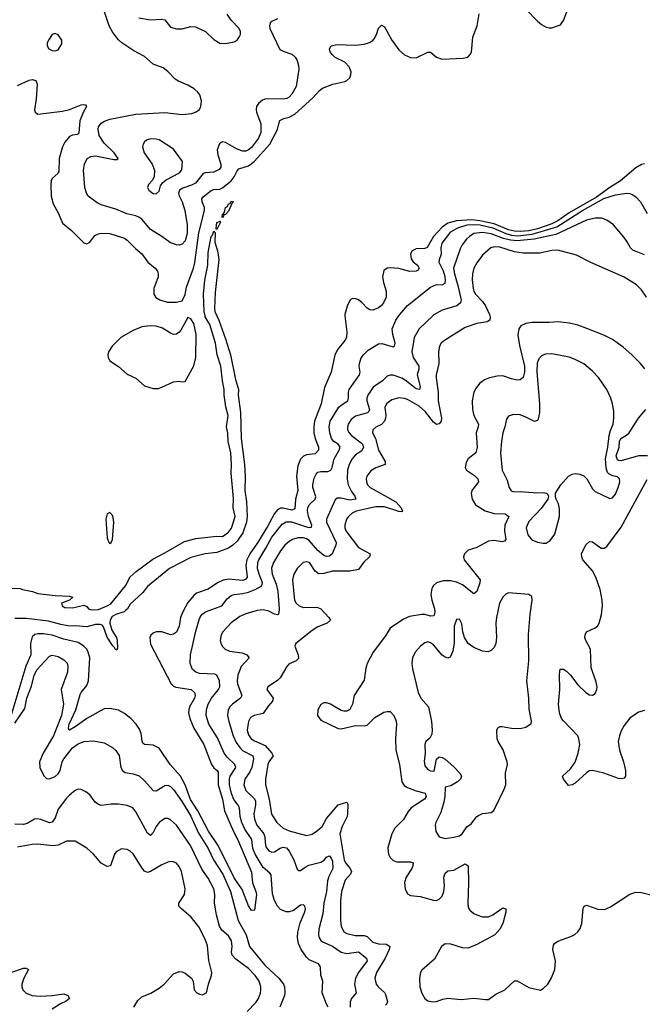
# Model space of a CAD drawing. Header units: inches. Extents: x 1550315 to 1685896, y 510706 to 640504.
# Tile 273 of 452: x 1631625 to 1635936, y 565229 to 572052. Entities that reach past the tile are written whole.
import ezdxf

# ---------------------------------------------------------------- set-up
doc = ezdxf.new("R2010")
doc.units = ezdxf.units.IN
doc.header["$MEASUREMENT"] = 0
doc.layers.add('B6536', color=7, linetype='Continuous')
doc.layers.add('B6537', color=7, linetype='Continuous')

msp = doc.modelspace()

# ---------------------------------------------------------------- linework, layer by layer
at = {"layer": 'B6536', "color": 5}
for points, elevation in [([(1633877, 570000), (1633890.2, 569890), (1633886.7, 569850), (1633875.8, 569830), (1633827.1, 569770), (1633806, 569730), (1633782.3, 569610), (1633735.9, 569504.1), (1633713.1, 569390), (1633667.2, 569270), (1633661.3, 569230), (1633661.7, 569190), (1633669.6, 569150), (1633694.5, 569090), (1633692.9, 569070), (1633670, 569044.3), (1633610, 569036.4), (1633590, 569028.3), (1633570, 569007.7), (1633550, 568960.5), (1633541.6, 568890), (1633551.8, 568790), (1633535.1, 568730), (1633530, 568662.6), (1633510, 568653.6), (1633450, 568668.1), (1633430, 568666.5), (1633410, 568655.7), (1633390.1, 568630), (1633339.9, 568540.1), (1633272.1, 568427.9), (1633218.5, 568350), (1633198, 568310), (1633191.1, 568270), (1633198.8, 568190), (1633188.1, 568171.9), (1633170, 568166.7), (1633070, 568174.4), (1633032.8, 568167.2), (1632994.7, 568150), (1632930, 568106.9), (1632850, 568078.3), (1632830, 568062.4), (1632790, 568013.6), (1632753.4, 567950), (1632739.1, 567910), (1632729.2, 567850), (1632710, 567808.9), (1632690, 567793.2), (1632670, 567790.5), (1632610, 567809.9), (1632570, 567810.4), (1632550, 567801.8), (1632532.8, 567787.2), (1632525.7, 567770), (1632530, 567724.9), (1632674.3, 567450), (1632690, 567434.3), (1632707, 567427), (1632811.5, 567411.5), (1632835.6, 567390), (1632839.8, 567370), (1632835.7, 567350), (1632800.9, 567290), (1632794.8, 567270), (1632794.1, 567250), (1632801.8, 567210), (1632830, 567143), (1632900.3, 567030), (1632953, 566890), (1632968.6, 566868.6), (1632992.5, 566850), (1632998.2, 566838.2), (1632999.9, 566750), (1633029, 566651), (1633043.1, 566570), (1633106.2, 566426.2), (1633136.3, 566370), (1633230, 566145.5), (1633236.9, 566070), (1633260.8, 566010), (1633263.6, 565990), (1633250, 565882), (1633230, 565879.3), (1633210, 565911.8), (1633165.7, 566025.7), (1633110, 566105.4), (1632998.8, 566330), (1632932.8, 566430), (1632859.3, 566570), (1632808.5, 566648.5), (1632769.9, 566750), (1632739.2, 566810), (1632666.3, 566890), (1632590, 567004), (1632550, 567024.1), (1632490, 567028.6), (1632478.5, 567038.5), (1632471.9, 567051.9), (1632465.3, 567105.3), (1632455, 567135), (1632430.8, 567170), (1632394.2, 567210), (1632350, 567245), (1632310, 567267), (1632250, 567278.9), (1632210, 567277), (1632090, 567208.9), (1632010, 567153), (1631970, 567129.1), (1631967, 567130), (1631961.7, 567141.7), (1631966.8, 567170), (1632012.9, 567270), (1632043.2, 567376.8), (1632049.5, 567390.5), (1632090, 567439.1), (1632102, 567470), (1632110.5, 567629.5), (1632099.9, 567670), (1632089.1, 567690), (1632070, 567712.1), (1632030, 567736.2), (1631930, 567760.6), (1631850, 567787.1), (1631790, 567796.2), (1631750, 567796.9), (1631728.5, 567791.5), (1631710, 567774.8), (1631699, 567730), (1631703, 567650), (1631668.1, 567571.9), (1631556.1, 567203.9)], 420), ([(1631567.3, 568112.7), (1631628.7, 568111.3), (1631643.6, 568103.6), (1631714, 568090), (1631750, 568076), (1631870, 568061), (1631970, 568058), (1631990.9, 568050.9), (1631990, 568048), (1631970.7, 568029.3), (1631914, 568010), (1631918, 567990), (1631938, 567978), (1631990, 567976.3), (1632070, 567994), (1632090, 567986.8), (1632102, 567970), (1632122.6, 567962.6), (1632170, 567964.7), (1632230, 567989.6), (1632254.7, 568005.3), (1632358.4, 568130), (1632390, 568192.2), (1632431.2, 568228.8), (1632545.5, 568314.5), (1632630, 568356.8), (1632764.9, 568435.1), (1632843.9, 568456.1), (1632990, 568472.6), (1633030, 568471.6), (1633070, 568501.5), (1633091.7, 568528.4), (1633116.2, 568610), (1633103.9, 568670), (1633105.9, 568734.1), (1633089.9, 568910), (1633091.2, 568970), (1633085.6, 569050), (1633067.5, 569130), (1633066.5, 569186.5), (1633057, 569230), (1633069.3, 569310), (1633052, 569370), (1633041.5, 569450), (1633041.5, 569490), (1633028.6, 569550), (1633016.5, 569650), (1632993.2, 569730), (1632981.2, 569810), (1632940.2, 569940.2), (1632910, 569992.9), (1632908.3, 570000)], 380), ([(1632989.9, 570000), (1633003.2, 569970), (1633050, 569840.4), (1633084.6, 569730), (1633118.8, 569558.8), (1633139.1, 569490), (1633138.3, 569450), (1633153.1, 569330), (1633158.7, 569150), (1633181.5, 568970), (1633185.9, 568890), (1633183, 568790), (1633195.3, 568710), (1633200.9, 568610), (1633196.1, 568570), (1633170, 568497.3), (1633130, 568437.9), (1633101.2, 568410), (1633070, 568389.4), (1632990, 568360.5), (1632910, 568351.8), (1632810, 568324.5), (1632661.1, 568250), (1632510, 568124.2), (1632478.2, 568081.8), (1632390, 568001.6), (1632372.2, 567970), (1632360.4, 567959.6), (1632347.8, 567950), (1632289.7, 567930.3), (1632264.3, 567915.7), (1632250.1, 567890), (1632249.4, 567869.4), (1632262.7, 567822.7), (1632294.3, 567770), (1632300.2, 567750), (1632302.5, 567697.5), (1632295.6, 567684.4), (1632290, 567682.9), (1632282, 567702), (1632270, 567713.3), (1632230, 567773.6), (1632205.9, 567845.9), (1632195.8, 567855.8), (1632180.9, 567860.9), (1632150, 567860.7), (1632090, 567845.6), (1632012.9, 567852.9), (1631970, 567850.3), (1631910, 567860.5), (1631824.1, 567884.1), (1631670, 567903), (1631590, 567902)], 380), ([(1633760.9, 565210), (1633749.1, 565230), (1633720.3, 565310), (1633723.8, 565390), (1633710.4, 565430.4), (1633708.2, 565490), (1633693, 565510), (1633630, 565538.2), (1633610, 565555.2), (1633573, 565610), (1633555.5, 565650), (1633548.4, 565690), (1633550.7, 565730), (1633566.7, 565793.3), (1633598.9, 565870), (1633603.2, 565890), (1633599.5, 565910), (1633590, 565919.5), (1633570, 565915.8), (1633520.4, 565879.6), (1633490, 565870.1), (1633470, 565869.6), (1633430, 565887.2), (1633410, 565910.2), (1633390, 565947.6), (1633375.1, 565995.2), (1633365.4, 566125.4), (1633357.5, 566137.5), (1633310, 566176.3), (1633255.2, 566270), (1633239.9, 566310), (1633231.8, 566371.8), (1633183.2, 566443.2), (1633163, 566490), (1633151, 566530), (1633146.8, 566590), (1633137.1, 566610), (1633107.9, 566647.9), (1633091, 566690), (1633077.5, 566750), (1633077.1, 566790), (1633082.5, 566810), (1633120.4, 566870), (1633114.6, 566890), (1633061.5, 566941.5), (1633041.2, 566970), (1632995, 567075), (1632934.4, 567170), (1632916.8, 567230), (1632918, 567270), (1632930.8, 567310), (1632952.5, 567350), (1633001.3, 567410), (1633010.2, 567430), (1633008.8, 567470), (1632990.3, 567510), (1632976.3, 567516.3), (1632870, 567522.7), (1632844.2, 567530), (1632821.3, 567550), (1632806.2, 567590), (1632808.2, 567650), (1632845, 567815), (1632870, 567903.7), (1632886.5, 567930), (1632911.5, 567948.5), (1633025.3, 567990), (1633060.4, 568039.6), (1633090, 568062.4), (1633110.1, 568069.9), (1633170, 568076.2), (1633210, 568085.8), (1633255.7, 568104.3), (1633300.7, 568130), (1633306.4, 568150), (1633282.3, 568210), (1633272.5, 568250), (1633273.9, 568290), (1633280.1, 568310), (1633329.6, 568390), (1633370, 568466.8), (1633443.2, 568556.8), (1633470, 568571.9), (1633506.9, 568573.1), (1633610, 568537.1), (1633630, 568532.2), (1633644.4, 568535.6), (1633647.1, 568550), (1633625, 568610), (1633618, 568650), (1633620.4, 568670), (1633629.4, 568690), (1633670.5, 568729.5), (1633674.2, 568745.8), (1633654.8, 568810), (1633653.8, 568830), (1633664.2, 568875.8), (1633676.8, 568903.2), (1633690, 568915.9), (1633710, 568921.3), (1633758, 568922), (1633778.3, 568930), (1633787.7, 568950), (1633801.7, 569010), (1633837.5, 569070), (1633842.7, 569090), (1633829.6, 569109.6), (1633798.9, 569130), (1633784.1, 569150), (1633771.9, 569190), (1633766.7, 569230), (1633774.8, 569270), (1633834, 569366), (1633850, 569381.4), (1633896.5, 569410), (1633902.2, 569430), (1633901.4, 569470), (1633906.5, 569490), (1633978.8, 569590), (1633982.6, 569610), (1633975.9, 569650), (1633977.2, 569670), (1633990.1, 569709.9), (1634004.4, 569730), (1634038.3, 569761.7), (1634110, 569804.8), (1634132.8, 569807.3), (1634210, 569785.6), (1634219.3, 569790), (1634223.8, 569810), (1634208.8, 569870), (1634204.8, 569910), (1634230, 569969.6), (1634249.6, 570000)], 440), ([(1634484.7, 570000), (1634391.3, 569910), (1634355.9, 569850), (1634340.8, 569750), (1634349.5, 569710), (1634389.3, 569650), (1634389.4, 569630), (1634377.8, 569590), (1634397.4, 569510), (1634393.1, 569490), (1634370, 569493.5), (1634294.6, 569554.6), (1634270, 569568.1), (1634210, 569588.7), (1634190, 569589.8), (1634170, 569582.6), (1634136.5, 569550), (1634073.3, 569506.7), (1634034.8, 569450), (1634027.7, 569430), (1634027.9, 569410), (1634046.9, 569350), (1634042.4, 569337.6), (1634032, 569328), (1633950, 569305.6), (1633919.5, 569280.5), (1633898.6, 569250), (1633893.6, 569226.4), (1633895.3, 569210), (1633905, 569190), (1633923.2, 569170), (1633990, 569119.5), (1633998.6, 569110), (1634004.8, 569090), (1633994.5, 569065.5), (1633950, 569036), (1633926.6, 569010), (1633906, 568970), (1633894.7, 568930), (1633892.1, 568870), (1633898.8, 568830), (1633921.6, 568781.6), (1633946.2, 568750), (1633953.1, 568730), (1633910, 568722.2), (1633850, 568737.2), (1633823.5, 568736.5), (1633810, 568724.2), (1633748.5, 568590), (1633748.7, 568570), (1633815, 568430), (1633814.7, 568410), (1633789.5, 568350.5), (1633770, 568334.6), (1633750, 568332.2), (1633730, 568338.8), (1633690, 568372.7), (1633630, 568442.2), (1633610, 568455.3), (1633590, 568461.6), (1633550, 568462.4), (1633514, 568450), (1633490, 568435.3), (1633461.6, 568410), (1633430, 568370.9), (1633381.2, 568290), (1633369.2, 568250.8), (1633373.7, 568210), (1633400.6, 568140.6), (1633411.4, 568090), (1633421.2, 567970), (1633419.6, 567940.4), (1633414.8, 567930), (1633410, 567927), (1633390, 567931.6), (1633350, 567953.7), (1633310, 567963.1), (1633270, 567957.6), (1633190, 567935.8), (1633150, 567915.8), (1633090, 567872), (1633031.7, 567810), (1633020.3, 567790), (1633013.4, 567750), (1633018, 567730), (1633030, 567708.2), (1633048.2, 567690), (1633077.1, 567677.1), (1633164.1, 567664.1), (1633198, 567650), (1633213.4, 567630), (1633159.3, 567570), (1633135.1, 567510), (1633130.7, 567470), (1633133.6, 567450), (1633162.1, 567370), (1633152.7, 567350), (1633098, 567310), (1633079.1, 567290), (1633069.2, 567270), (1633064.5, 567230), (1633072.4, 567190), (1633103.3, 567090), (1633123.6, 567043.6), (1633148.4, 567008.4), (1633168.6, 566988.6), (1633239.7, 566950), (1633243.7, 566930), (1633232.8, 566870), (1633219.4, 566840.6), (1633184.6, 566790), (1633177.2, 566750), (1633190.1, 566710), (1633250, 566653), (1633257.1, 566637.1), (1633258.3, 566610), (1633245.2, 566550), (1633250, 566512.7), (1633266.9, 566470), (1633314.6, 566410), (1633322.4, 566390), (1633323.4, 566350), (1633330, 566319.5), (1633350, 566292.1), (1633370, 566283.5), (1633390, 566285), (1633429.4, 566310.6), (1633450, 566318), (1633472.5, 566312.5), (1633490, 566290.3), (1633522.2, 566230), (1633545.5, 566165.5), (1633557.3, 566157.3), (1633570, 566156.3), (1633600.4, 566179.6), (1633627.4, 566192.6), (1633710, 566214.8), (1633732.5, 566227.5), (1633750, 566248.9), (1633763.5, 566256.5), (1633770, 566258.9), (1633781.2, 566241.2), (1633790, 566220.7), (1633793.9, 566170), (1633766, 566114), (1633756.2, 566083.8), (1633748.1, 566010), (1633729.6, 565930), (1633723.3, 565856.6), (1633695.4, 565750), (1633693.2, 565710), (1633699.1, 565690), (1633710.9, 565670.9), (1633722.3, 565662.3), (1633790, 565631.3), (1633850, 565590.6), (1633890, 565582.5), (1633970, 565593.5), (1634025.3, 565550), (1634030.2, 565530), (1633970.7, 565450), (1633950.7, 565410), (1633943.9, 565370), (1633954.9, 565310), (1633922.4, 565270), (1633912.4, 565247.6), (1633912.9, 565210)], 460), ([(1634879.5, 570000), (1634881.8, 569990), (1634880.3, 569970), (1634862.6, 569957.4), (1634790, 569946.2), (1634710, 569919.8), (1634566.4, 569830), (1634543.7, 569810), (1634531.7, 569790), (1634523.9, 569750), (1634527.5, 569670), (1634509.5, 569590), (1634508.9, 569570), (1634521.8, 569470), (1634523.4, 569410), (1634545.1, 569290), (1634544.2, 569270), (1634530, 569252.3), (1634510, 569247), (1634490, 569262.5), (1634435.5, 569335.5), (1634390, 569374.4), (1634310, 569420.5), (1634290, 569427.2), (1634250, 569430.6), (1634202, 569418), (1634166.6, 569393.4), (1634153.3, 569366.7), (1634159.1, 569310), (1634157.8, 569290), (1634149.7, 569270.3), (1634130, 569247.6), (1634091.4, 569228.6), (1634069.1, 569210), (1634067.3, 569190), (1634088.8, 569148.8), (1634108.7, 569070), (1634155.2, 568990), (1634154.3, 568970), (1634090, 568946), (1634055, 568925), (1634029.2, 568890), (1634023.8, 568870), (1634025.2, 568850), (1634033, 568830), (1634052.1, 568810), (1634229.2, 568710), (1634265.5, 568670), (1634274.6, 568645.4), (1634270, 568640.9), (1634250, 568644.4), (1634150, 568676.4), (1634090, 568676.7), (1633954.7, 568645.3), (1633927, 568633), (1633901.1, 568610), (1633887.8, 568590), (1633875.9, 568550), (1633875.9, 568530), (1633882.5, 568510), (1633970, 568395.5), (1634051.5, 568350), (1634046.4, 568330), (1634006.8, 568293.2), (1633970, 568243), (1633911.3, 568230), (1633790, 568229.9), (1633730, 568214.2), (1633693.3, 568213.3), (1633669.8, 568230), (1633631.8, 568290), (1633610, 568296.1), (1633588.4, 568290), (1633546.3, 568250), (1633524, 568210), (1633513.6, 568170), (1633524.6, 568050), (1633528.6, 568030), (1633539.2, 568010), (1633559.5, 567990), (1633590, 567979), (1633670, 567981.6), (1633690, 567979.1), (1633710, 567970.2), (1633765.7, 567910), (1633775.8, 567890), (1633753.4, 567870), (1633690, 567844.1), (1633650, 567819.8), (1633537, 567730), (1633528.9, 567710), (1633552, 567650), (1633554.3, 567625.7), (1633538, 567610), (1633491.7, 567588.3), (1633475.6, 567570), (1633429.4, 567490.6), (1633410, 567472.8), (1633342, 567430), (1633337.1, 567410), (1633379.5, 567350), (1633375.6, 567330), (1633345, 567295), (1633310, 567244.5), (1633248.6, 567231.4), (1633224, 567216), (1633208.3, 567190), (1633200.9, 567130), (1633210, 567095.8), (1633227.7, 567070), (1633250, 567054.6), (1633323.6, 567023.6), (1633371.5, 566970), (1633379.5, 566950), (1633350.8, 566909.2), (1633343.5, 566890), (1633327, 566790), (1633327, 566750), (1633351.6, 566650), (1633368, 566548), (1633405.2, 566490), (1633449.2, 566449.2), (1633490, 566431.2), (1633610, 566399.4), (1633650, 566407.6), (1633687.4, 566432.6), (1633718.5, 566461.5), (1633750, 566516.2), (1633830, 566612), (1633890.8, 566630), (1633895.8, 566615.8), (1633895.6, 566550), (1633891.5, 566530), (1633858.6, 566461.4), (1633842.2, 566410), (1633872.2, 566230), (1633880.1, 566210), (1633912.8, 566170), (1633922, 566150), (1633914.7, 566130), (1633878.4, 566090), (1633852.9, 566010), (1633847.2, 565947.2), (1633846.8, 565810), (1633851.8, 565771.8), (1633870, 565730.4), (1633890, 565720.2), (1633947.2, 565707.2), (1634010, 565706.1), (1634030, 565698.1), (1634070, 565659.2), (1634109.2, 565649.2), (1634165.5, 565645.5), (1634186.7, 565630), (1634182.9, 565610), (1634156.3, 565550), (1634094.6, 565450), (1634084.1, 565410), (1634093.8, 565370), (1634107.8, 565350), (1634150, 565311.7), (1634158.4, 565298.4), (1634171.4, 565248.6), (1634166.6, 565233.4), (1634156.7, 565223.3)], 480), ([(1635952.7, 569632.7), (1635924.2, 569670), (1635863.6, 569730), (1635802.4, 569782.4), (1635730, 569835.1), (1635670, 569864.8), (1635552.9, 569912.9), (1635490, 569934.8), (1635431.7, 569948.3), (1635350, 569958.2), (1635290, 569952.9), (1635170, 569953.3), (1635130, 569947.3), (1635094.4, 569930), (1635081.5, 569910), (1635074.6, 569865.4), (1635085.6, 569794.4), (1635119.1, 569650), (1635119.1, 569610), (1635110, 569573.3), (1635090, 569556.8), (1635070, 569555.1), (1635030, 569562.4), (1634970, 569583.1), (1634930, 569581.4), (1634877.3, 569570), (1634843.5, 569556.5), (1634809.4, 569530.6), (1634783.1, 569496.9), (1634769.1, 569470), (1634758.9, 569410), (1634760.9, 569350), (1634770.2, 569310), (1634801.4, 569250), (1634800.2, 569230), (1634786.3, 569190), (1634793.3, 569086.7), (1634784.2, 569050), (1634729, 569010), (1634715.8, 568984.2), (1634709.5, 568950), (1634717.8, 568930), (1634773.8, 568893.8), (1634790, 568878), (1634797.2, 568870), (1634802, 568850), (1634756.5, 568790), (1634751.6, 568768.4), (1634757.2, 568730), (1634781.4, 568690), (1634848.1, 568648.1), (1634910, 568630.9), (1634987.4, 568627.4), (1635011.3, 568610), (1634983.5, 568550), (1634980.8, 568510), (1634990.2, 568449.8), (1634981.7, 568438.3), (1634965.5, 568434.5), (1634910, 568442.3), (1634870, 568437.8), (1634790, 568393.7), (1634730, 568376.3), (1634704.9, 568350), (1634698.7, 568330), (1634702.3, 568310), (1634812.6, 568170), (1634811.2, 568150), (1634789.3, 568090.7), (1634770, 568074), (1634690, 568136.5), (1634650, 568153.6), (1634610, 568163.2), (1634555.9, 568164.1), (1634510, 568149.7), (1634489.5, 568130.5), (1634479.1, 568110), (1634471.9, 568070), (1634478.1, 568030), (1634497.6, 567970), (1634500.4, 567950), (1634494.6, 567925.4), (1634490, 567920.4), (1634470, 567919.4), (1634430, 567929.9), (1634409.5, 567930.5), (1634323.9, 567916.1), (1634282.4, 567897.6), (1634190, 567835.6), (1634157, 567783), (1634072.3, 567670), (1634030, 567591.5), (1634020.6, 567559.4), (1634010, 567476.2), (1633941.7, 567370), (1633928.9, 567310), (1633910, 567272), (1633890, 567261.3), (1633870, 567259.7), (1633850, 567266), (1633777, 567310), (1633750, 567318.7), (1633730, 567319.1), (1633710, 567307.3), (1633690, 567268.7), (1633687.9, 567230), (1633710, 567198), (1633830, 567141.1), (1633850, 567137), (1633950, 567161.5), (1634010, 567158.6), (1634030, 567164.7), (1634083.1, 567216.9), (1634147.3, 567252.7), (1634170, 567259.4), (1634190, 567257.3), (1634215.6, 567230), (1634230.9, 567190.9), (1634233.6, 567170), (1634226.3, 567070), (1634230.1, 566990.1), (1634254.5, 566890), (1634270.2, 566770), (1634286.1, 566746.1), (1634310.8, 566730.8), (1634370, 566708.8), (1634433.4, 566693.4), (1634439.7, 566670), (1634428.9, 566650), (1634336.5, 566590), (1634315.2, 566564.8), (1634282.8, 566510), (1634222.3, 566450), (1634201.2, 566410), (1634174.3, 566314.3), (1634178.4, 566270), (1634190, 566246.3), (1634210, 566226.7), (1634236.8, 566216.8), (1634330, 566217.5), (1634348.8, 566208.8), (1634348.1, 566190), (1634339.8, 566170), (1634301.5, 566110), (1634290, 566073.2), (1634294.4, 566030), (1634310, 565994.9), (1634330, 565982.3), (1634396.7, 565976.7), (1634490, 565950.3), (1634510, 565949), (1634530, 565957), (1634550, 565979.3), (1634562.4, 566010), (1634566.8, 566050), (1634562, 566110), (1634570, 566138), (1634590, 566153.4), (1634630, 566158.9), (1634710, 566203), (1634730.4, 566190), (1634731.8, 566071.8), (1634726.8, 565926.8), (1634730, 565902.8), (1634741.5, 565881.5), (1634770, 565858), (1634790, 565848.8), (1634830, 565835.8), (1634850, 565834.4), (1634870, 565836.4), (1634901.2, 565850), (1634970, 565898.8), (1634990, 565892), (1634990, 565868), (1634970.3, 565790), (1634950, 565749.6), (1634914, 565710), (1634790, 565643.5), (1634730, 565618.5), (1634690, 565621.1), (1634610, 565646.3), (1634570, 565647.8), (1634545.3, 565630), (1634497.7, 565542.3), (1634410, 565466), (1634399, 565450), (1634392.2, 565410), (1634395.5, 565350), (1634410, 565305.5), (1634430, 565270.4), (1634450, 565253.1), (1634485.5, 565245.5), (1634510, 565249.5), (1634554.2, 565265.8), (1634590, 565271.6), (1634682.2, 565262.2), (1634770, 565272.4), (1634850, 565261.6), (1634870, 565262.8), (1634921.2, 565298.8), (1634984, 565330), (1635050, 565391.7), (1635070, 565393.1), (1635150, 565346.4), (1635230, 565327.7), (1635250, 565338), (1635281.6, 565370), (1635307.2, 565412.8), (1635329.7, 565470.3), (1635335.1, 565530), (1635316.4, 565610), (1635321.4, 565638.6), (1635327.8, 565650), (1635350, 565667.4), (1635441.6, 565698.4), (1635467.9, 565712), (1635488.9, 565731.1), (1635504.8, 565755.2), (1635516.4, 565790), (1635527.4, 565892.6), (1635534, 565910), (1635550, 565916.4), (1635627.6, 565887.6), (1635673.5, 565886.5), (1635716.3, 565903.7), (1635850, 565993.4), (1635890, 566007.4), (1635930, 566003.6), (1636020.7, 565980.7)], 520), ([(1635970.9, 569030.9), (1635910, 569030.7), (1635790, 568994.8), (1635770, 568996.7), (1635763.2, 569003.2), (1635755.5, 569030), (1635776, 569090), (1635778.6, 569130), (1635786.6, 569150), (1635827.5, 569172.5), (1635843.9, 569190), (1635909.6, 569290.4), (1635959.8, 569350)], 520), ([(1635950, 567264.8), (1635910, 567253.5), (1635848.5, 567211.5), (1635810, 567161.3), (1635790, 567123.6), (1635777.1, 567090), (1635769.4, 567050), (1635777.8, 566990), (1635804.7, 566910), (1635819, 566850), (1635819.3, 566810), (1635810, 566796), (1635790, 566791.8), (1635770, 566794.7), (1635670, 566831.9), (1635590, 566849.8), (1635570, 566846.2), (1635550, 566833.3), (1635470, 566762), (1635449.4, 566749.4), (1635425.4, 566745.4), (1635389.2, 566790), (1635382.7, 566810), (1635439.7, 566860.3), (1635470, 566906.7), (1635492.8, 566970), (1635502.2, 567030), (1635497.2, 567070), (1635488.4, 567090), (1635390, 567193.5), (1635377.4, 567210), (1635362.9, 567250), (1635354.5, 567310), (1635365.7, 567410), (1635362.7, 567517.3), (1635367.3, 567552.7), (1635390, 567550.5), (1635410, 567537.1), (1635438.7, 567510), (1635490, 567443.7), (1635545.3, 567390), (1635570, 567374), (1635590, 567372.4), (1635610, 567383.8), (1635621.3, 567410), (1635622.4, 567430), (1635614.7, 567470), (1635581, 567561), (1635577.8, 567690), (1635544.2, 567750), (1635538.2, 567770), (1635539.8, 567790), (1635549.1, 567810.9), (1635610, 567837.4), (1635624.7, 567850), (1635636.8, 567870), (1635654, 567930), (1635659.4, 567990), (1635657.4, 568030), (1635643.6, 568103.6), (1635614, 568190), (1635590, 568232.6), (1635524.7, 568310), (1635516.3, 568330), (1635515.8, 568350), (1635545.9, 568414.1), (1635570, 568437), (1635590, 568434.6), (1635650, 568389.2), (1635670.7, 568389.3), (1635690, 568402.4), (1635790, 568536.5), (1635970, 568866)], 520), ([(1631590, 567177.2), (1631660.5, 567279.5), (1631673.1, 567350), (1631705.9, 567434.1), (1631725.5, 567510), (1631746.5, 567550), (1631770, 567577.3), (1631830, 567641.6), (1631850, 567649.6), (1631890, 567640.5), (1631930, 567615.8), (1631952.4, 567592.4), (1631958.2, 567570), (1631954.8, 567530), (1631911.9, 567410), (1631927.6, 567310), (1631914.8, 567230), (1631858.4, 567090), (1631788, 566970), (1631762.2, 566910), (1631763.1, 566870), (1631791.9, 566811.9), (1631810, 566793.6), (1631830, 566791.2), (1631870, 566807.9), (1631890, 566826.8), (1631903.9, 566850), (1631919.8, 566910), (1631929.5, 566930), (1631990, 567005.8), (1632030, 567033.8), (1632070, 567050.8), (1632135.3, 567055.3), (1632210, 567042), (1632268.5, 567008.5), (1632290, 566987), (1632312.7, 566952.7), (1632325.5, 566870), (1632336, 566850), (1632355.5, 566835.6), (1632410, 566827.4), (1632451.6, 566811.6), (1632490, 566778.7), (1632550, 566711.3), (1632570, 566708.6), (1632630, 566746.5), (1632650, 566748.1), (1632670, 566738.5), (1632690, 566716.8), (1632750, 566631.3), (1632810, 566532.6), (1632859.9, 566419.9), (1632929.9, 566310), (1632967.6, 566230), (1633031, 566130), (1633083.4, 566010), (1633136.6, 565810), (1633192.8, 565710), (1633216.6, 565630), (1633321.7, 565501.7), (1633418.2, 565410), (1633450.9, 565370), (1633458.8, 565350), (1633461.5, 565310), (1633457.5, 565290), (1633425.3, 565210)], 440), ([(1633200.7, 565179.3), (1633259.2, 565240.8), (1633278, 565270), (1633292.4, 565307.6), (1633295.3, 565330), (1633294.8, 565350), (1633282.2, 565390), (1633255.3, 565430), (1633210, 565477.8), (1633121.7, 565541.7), (1633096.2, 565570), (1633091.4, 565590), (1633095.9, 565630), (1633090.6, 565670), (1633070, 565703.8), (1633023.3, 565743.3), (1633007.9, 565770), (1632987.5, 565850), (1632973.6, 565930), (1632976.3, 565990), (1632969, 566030), (1632930, 566103.1), (1632885.7, 566165.7), (1632806.4, 566330), (1632710, 566471.1), (1632670, 566508), (1632650, 566516.3), (1632630, 566516.9), (1632590, 566489.7), (1632570, 566462.4), (1632550, 566419.5), (1632530, 566399.6), (1632510, 566414.7), (1632430, 566563.6), (1632407.8, 566590), (1632370, 566606.8), (1632310, 566616.1), (1632257, 566617), (1632190, 566608), (1632170, 566613.1), (1632146.9, 566630), (1632110, 566680.7), (1632082.3, 566702.3), (1632050, 566718.4), (1632030, 566719.6), (1632010, 566711.6), (1631970, 566679.6), (1631950, 566656.9), (1631890, 566582.4), (1631870, 566521.3), (1631850, 566490.8), (1631830, 566486.8), (1631770, 566509.8), (1631745.8, 566514.2), (1631727.8, 566512.2), (1631676.9, 566483.1), (1631650, 566474.5), (1631590, 566476.5)], 460), ([(1632414.3, 565210), (1632443.3, 565256.7), (1632470, 565280.3), (1632533.4, 565306.6), (1632590, 565340.9), (1632625.6, 565370), (1632690, 565441.6), (1632730, 565457.1), (1632750, 565455.5), (1632770, 565445.5), (1632813.4, 565410), (1632824.9, 565390), (1632834, 565330), (1632851, 565310), (1632870, 565299.1), (1632890, 565294.8), (1632919, 565310), (1632933, 565370), (1632954, 565430), (1632955.6, 565450), (1632933.5, 565533.5), (1632924.6, 565635.4), (1632910, 565680.5), (1632866.1, 565766.1), (1632812.5, 565832.5), (1632744, 565890), (1632727.1, 565910), (1632725.7, 565930), (1632765.3, 565990), (1632769.8, 566030), (1632745.7, 566150), (1632730, 566184.7), (1632710, 566207.1), (1632690, 566217.7), (1632670, 566219.8), (1632650, 566214.8), (1632610, 566196.8), (1632530, 566148.9), (1632510, 566143.5), (1632490, 566151.1), (1632471.8, 566171.8), (1632410, 566273), (1632390, 566291.5), (1632370, 566302.4), (1632330, 566305.6), (1632293.3, 566286.7), (1632282, 566270), (1632253, 566190), (1632230, 566183.6), (1632190, 566208), (1632135.4, 566270), (1632090, 566311.2), (1632010, 566360.5), (1631950, 566358.9), (1631890, 566332.9), (1631853.3, 566326.7), (1631750, 566339.3), (1631710, 566337.8), (1631610, 566319.1)], 480), ([(1631490, 565424.2), (1631650, 565479.2), (1631670, 565478.9), (1631685.7, 565470), (1631654.3, 565410), (1631640.6, 565370), (1631639.7, 565350), (1631646.3, 565330), (1631670, 565306.5), (1631711, 565291), (1631765.8, 565285.8), (1631850, 565290.2), (1631930, 565300.9), (1631959.1, 565290), (1631970.5, 565270), (1631945.5, 565250), (1631907.2, 565232.8), (1631850, 565196.5)], 480)]:
    msp.add_lwpolyline(points, dxfattribs=dict(at, elevation=elevation))
for points, elevation in [([(1632790, 569989.3), (1632739.7, 569900.3), (1632730, 569887.3), (1632710, 569873.3), (1632690, 569871.2), (1632670, 569878.9), (1632614, 569914), (1632570, 569928), (1632528.5, 569931.5), (1632470, 569924.4), (1632410, 569898.4), (1632326, 569850), (1632265.3, 569790), (1632239.6, 569750), (1632234.9, 569730), (1632236.5, 569710), (1632248.1, 569688.1), (1632310, 569649.3), (1632370, 569596.8), (1632430, 569567), (1632490, 569515.3), (1632550, 569496), (1632582.6, 569497.4), (1632610, 569506.2), (1632690, 569542.6), (1632727.9, 569547.9), (1632750, 569542.8), (1632770, 569544.7), (1632830, 569654), (1632844.3, 569710), (1632846.5, 569870), (1632830, 569946), (1632810, 569978.9)], 420), ([(1635310, 569737.6), (1635265.8, 569734.2), (1635237.2, 569722.8), (1635218.8, 569701.2), (1635207.4, 569672.6), (1635206.4, 569613.6), (1635224.6, 569390), (1635223, 569330), (1635215.1, 569284.9), (1635210, 569275.1), (1635190, 569266.6), (1635130, 569298.7), (1635090, 569313), (1635044.2, 569315.8), (1635010, 569303.7), (1634996.2, 569283.8), (1634984.9, 569230), (1634970, 569189), (1634959.8, 569130), (1634954.5, 569050), (1634966, 568930), (1635001.3, 568861.3), (1635014, 568810), (1635026.9, 568786.9), (1635050, 568780.2), (1635090, 568781.6), (1635210, 568772.9), (1635250, 568774.9), (1635272, 568770), (1635281, 568761), (1635286, 568750), (1635281, 568730), (1635235.3, 568664.7), (1635150, 568574.3), (1635131.7, 568530), (1635142.4, 568482.4), (1635170, 568448.2), (1635210, 568432.2), (1635250, 568423.8), (1635270, 568425.5), (1635297.5, 568442.5), (1635330, 568486.8), (1635363, 568610), (1635363.5, 568663.5), (1635356.6, 568696.6), (1635339, 568730), (1635334, 568750), (1635335.3, 568770), (1635372.7, 568830), (1635424.5, 568890), (1635450, 568903.6), (1635470, 568907.7), (1635503.4, 568903.4), (1635530, 568891.8), (1635552.2, 568870), (1635590, 568802), (1635610, 568781.6), (1635710, 568733), (1635730, 568738), (1635750, 568764.9), (1635769.7, 568810), (1635779.7, 568850), (1635777.6, 568870), (1635764.7, 568884.7), (1635730, 568890.8), (1635704, 568904), (1635695.1, 568915.1), (1635686.6, 568946.6), (1635681.9, 569010), (1635697.7, 569090), (1635705.5, 569170), (1635714.9, 569205.1), (1635735, 569250), (1635739.7, 569290), (1635738.2, 569338.2), (1635729.7, 569390), (1635717.4, 569430), (1635689.7, 569490), (1635631.8, 569571.8), (1635590, 569616.9), (1635530, 569666.6), (1635470, 569697.7), (1635430, 569712.4)], 540), ([(1632250, 568638), (1632230, 568629), (1632221.7, 568590), (1632230, 568462), (1632242, 568430), (1632250, 568423), (1632258, 568430), (1632266.6, 568450), (1632276.5, 568570), (1632270, 568614)], 420), ([(1635010, 568080.7), (1634990, 568071.8), (1634970, 568049.4), (1634947.9, 568010), (1634925.8, 567910), (1634921.5, 567870), (1634925.2, 567770), (1634922.2, 567730), (1634910, 567701.6), (1634890, 567680.5), (1634867.8, 567672.3), (1634830, 567676.4), (1634770, 567700.9), (1634731.2, 567730), (1634704.5, 567770), (1634693.6, 567810), (1634686.3, 567866.3), (1634670, 567899), (1634650, 567895.3), (1634633.4, 567850), (1634633.4, 567733.4), (1634624.1, 567675.9), (1634605.7, 567634.3), (1634590, 567628.2), (1634570, 567634.4), (1634549.5, 567649.5), (1634490, 567719.3), (1634470, 567735.1), (1634450, 567740.3), (1634430, 567734.5), (1634399.6, 567710), (1634364, 567670), (1634343.6, 567630), (1634340.3, 567590), (1634345.1, 567554.9), (1634384.2, 567390), (1634402.3, 567350), (1634455.7, 567290), (1634477, 567190), (1634481.6, 567130), (1634478.6, 567101.4), (1634465.8, 567074.1), (1634436.3, 567050), (1634430.4, 567030), (1634433.4, 566966.6), (1634425.1, 566914.9), (1634430, 566882.8), (1634450, 566855.5), (1634470, 566846.4), (1634494.2, 566845.8), (1634512, 566928), (1634530, 566944), (1634550, 566940.4), (1634570, 566928.8), (1634630, 566874.2), (1634672.9, 566830), (1634683.6, 566810), (1634677.4, 566790), (1634657, 566770), (1634610, 566743.1), (1634570, 566735.1), (1634568.6, 566670), (1634561.1, 566630), (1634540.4, 566559.5), (1634506, 566490), (1634501.3, 566470), (1634506.6, 566426.6), (1634529.3, 566389.3), (1634570, 566377.3), (1634630, 566388.4), (1634670, 566397.3), (1634689.6, 566410), (1634721.6, 566458.4), (1634750, 566480.2), (1634789.9, 566530.1), (1634801.4, 566538.6), (1634830, 566551.3), (1634890, 566558), (1634908.2, 566571.8), (1634980.1, 566719.9), (1634989.8, 566750.2), (1634988.6, 566831.4), (1635003, 566890), (1635001.3, 566910), (1634971.8, 566991.8), (1634936.9, 567050), (1634929.8, 567069.8), (1634928.4, 567130), (1634934.7, 567145.3), (1634950, 567154.9), (1634965.3, 567154.7), (1635030, 567141.7), (1635090, 567141.1), (1635129.6, 567150.4), (1635165.6, 567174.4), (1635169.1, 567190.9), (1635153.4, 567273.4), (1635149.8, 567350), (1635135.3, 567470), (1635150.7, 567609.3), (1635148.1, 567791.9), (1635159.2, 567930), (1635173.6, 568030), (1635170, 568054), (1635150, 568069.2)], 540)]:
    msp.add_lwpolyline(points, close=True, dxfattribs=dict(at, elevation=elevation))
at = {"layer": 'B6537', "color": 5}
for points, elevation in [([(1635130, 572124.9), (1635210, 572042), (1635238.7, 572018.7), (1635270, 572000.7), (1635290, 571996.3), (1635310, 571996.3), (1635370, 572017.3), (1635390, 572046), (1635424.6, 572135.4)], 420), ([(1631610, 571595.8), (1631690, 571632.7), (1631710, 571637.5), (1631737, 571630), (1631746, 571606), (1631738.4, 571501.6), (1631726.9, 571426.9), (1631730.8, 571410), (1631750, 571398), (1631922, 571418), (1631970, 571430.2), (1632050, 571462.2), (1632070, 571465.3), (1632081.1, 571461.1), (1632088.4, 571450), (1632066.9, 571413.1), (1632041.7, 571350), (1632034.7, 571265.3), (1632024.4, 571255.6), (1631990, 571250.8), (1631970, 571241.5), (1631937.5, 571202.5), (1631921.1, 571170), (1631897.7, 571090), (1631896.9, 571003.1), (1631890.8, 570989.2), (1631850, 570951.1), (1631843.6, 570936.4), (1631839.8, 570910), (1631843.8, 570830), (1631856.5, 570776.5), (1631892.4, 570710), (1631922, 570642), (1631983.7, 570590), (1632070, 570504.7), (1632090, 570498), (1632110, 570511), (1632144.4, 570555.6), (1632170, 570568.5), (1632190, 570572.9), (1632250, 570571.3), (1632350, 570537.4), (1632370, 570524.2), (1632426.8, 570466.8), (1632471.6, 570430), (1632511.9, 570371.9), (1632562, 570330), (1632578.3, 570310), (1632584, 570290), (1632582.8, 570270), (1632552.9, 570190), (1632553.4, 570150), (1632567.7, 570127.7), (1632595.5, 570110), (1632645.3, 570094.7), (1632710, 570095.3), (1632750, 570104.9), (1632770, 570148), (1632780.6, 570199.4), (1632828.3, 570330), (1632837.3, 570370), (1632864.6, 570575.4), (1632904.3, 570730), (1632904.6, 570750), (1632889.2, 570790), (1632886.3, 570810), (1632896, 570824), (1632950, 570868.4), (1632970, 570874.7), (1633010, 570876.9), (1633030, 570885.9), (1633090, 570936.3), (1633110, 570963.9), (1633130, 571004), (1633142.7, 571017.3), (1633210, 571038.6), (1633248.5, 571070), (1633356.6, 571190), (1633410.9, 571290), (1633418, 571330), (1633427, 571353), (1633453.2, 571366.8), (1633490, 571376.4), (1633530, 571398.2), (1633655.3, 571510), (1633699.9, 571560.1), (1633722.5, 571577.5), (1633794.1, 571605.9), (1633875.8, 571624.2), (1633890, 571630.2), (1633910.5, 571649.5), (1633918.2, 571670), (1633919.1, 571690), (1633905.4, 571725.4), (1633876.7, 571756.7), (1633809.6, 571790), (1633787.3, 571810), (1633774.5, 571830), (1633769.4, 571850), (1633781.2, 571870), (1633820.5, 571879.5), (1633950, 571875.1), (1634010, 571882.6), (1634047, 571893), (1634070, 571907.2), (1634080.3, 571919.7), (1634096.1, 571950), (1634110, 571994), (1634130, 572013), (1634150, 572003), (1634201.2, 571910), (1634250, 571844), (1634290, 571809.1), (1634330, 571790.3), (1634370, 571788.7), (1634450, 571826.4), (1634470, 571826), (1634511.5, 571791.5), (1634550, 571777.4), (1634695.1, 571784.9), (1634728.1, 571791.9), (1634745.1, 571810), (1634752.2, 571827.7), (1634763.5, 571930), (1634792.4, 572010), (1634806.5, 572093.5)], 420), ([(1633410, 572057.1), (1633370, 572039.3), (1633359.5, 572030), (1633354.7, 572010), (1633357.2, 571990), (1633426.3, 571846.3), (1633450, 571833.3), (1633510, 571813.6), (1633533.3, 571793.3), (1633546.3, 571770), (1633555.5, 571735.5), (1633556.8, 571710), (1633538.9, 571590), (1633510, 571536), (1633490, 571514.9), (1633473.8, 571506.2), (1633450, 571501.1), (1633330, 571503), (1633305.4, 571494.6), (1633277.7, 571470), (1633265.5, 571450), (1633261.1, 571430), (1633264.4, 571410), (1633295.2, 571330), (1633294.9, 571270), (1633278.8, 571230), (1633230, 571165.4), (1633210, 571149.4), (1633190, 571141.3), (1633170, 571141.2), (1633130, 571155.7), (1633050, 571201.1), (1633030, 571204.7), (1633020.2, 571199.8), (1633008.6, 571191.4), (1632992.4, 571150), (1632996.1, 571116.1), (1633018.5, 571050), (1633016.8, 571030), (1633007.1, 571012.9), (1632970, 570995), (1632910, 570991.8), (1632894.5, 570985.5), (1632841.5, 570918.5), (1632815.5, 570904.5), (1632754.8, 570885.2), (1632730.7, 570870), (1632724.4, 570850), (1632729.1, 570830.9), (1632750.8, 570789.2), (1632768.2, 570730), (1632785.2, 570630), (1632783.7, 570570), (1632770, 570520.5), (1632750, 570497.1), (1632730, 570490.4), (1632710, 570491.8), (1632670, 570504.6), (1632609.4, 570549.4), (1632530, 570597.6), (1632470, 570669.2), (1632450, 570684.6), (1632430, 570693.6), (1632367.4, 570707.4), (1632290, 570738.6), (1632188.7, 570768.7), (1632162.1, 570782.1), (1632099.5, 570830), (1632086.5, 570850), (1632075.5, 570890), (1632067.5, 571010), (1632072.8, 571050), (1632091.8, 571090), (1632116.2, 571103.8), (1632150, 571108.3), (1632276.7, 571083.3), (1632296.5, 571083.5), (1632305.5, 571090), (1632278, 571130), (1632210, 571195.6), (1632175.9, 571250), (1632167, 571293), (1632170.2, 571310), (1632190, 571334.8), (1632211.4, 571348.6), (1632250, 571361.8), (1632430, 571396.9), (1632628.9, 571408.9), (1632750, 571395.4), (1632817.4, 571402.6), (1632847.8, 571412.3), (1632870.2, 571429.8), (1632878.7, 571450), (1632884.4, 571490), (1632871.9, 571531.9), (1632859.1, 571550), (1632832.7, 571572.7), (1632790, 571598.7), (1632725, 571624.9), (1632700.2, 571640.2), (1632650, 571693.4), (1632618.7, 571718.7), (1632550, 571743.7), (1632490, 571797.6), (1632415.9, 571835.9), (1632331.8, 571891.8), (1632310, 571911.7), (1632270, 571964.2), (1632244.2, 572010), (1632213, 572107)], 440), ([(1632450, 572065.2), (1632529.8, 572050.2), (1632610, 572055.2), (1632630, 572050.3), (1632670, 572001.1), (1632711.6, 571988.4), (1632750, 571988.5), (1632810, 572004.9), (1632842, 572002), (1632910.2, 571970.2), (1632970, 571914.6), (1633010, 571890.3), (1633050, 571886.7), (1633110, 571898), (1633130, 571910.6), (1633145.1, 571930), (1633153, 571950), (1633152.6, 571970), (1633145.1, 571990), (1633089.1, 572049.1), (1633060.9, 572090)], 460), ([(1635950, 571052.4), (1635930, 571047.4), (1635890, 571024.3), (1635784.6, 570935.4), (1635710, 570888.2), (1635618.8, 570821.2), (1635430, 570714.4), (1635350, 570657), (1635310, 570636.9), (1635210, 570601.7), (1635150, 570588.7), (1635090, 570583.2), (1635050, 570585.6), (1635010, 570594.8), (1634910, 570636.3), (1634810, 570658.7), (1634754.5, 570665.5), (1634650, 570657.7), (1634590, 570641.7), (1634550, 570614.7), (1634490.1, 570550), (1634446.2, 570473.8), (1634430, 570465.3), (1634370, 570463.9), (1634341.6, 570450), (1634331.9, 570430), (1634335.4, 570395.4), (1634350, 570373.4), (1634378.8, 570350), (1634391.3, 570330), (1634382.8, 570317.2), (1634370.1, 570309.9), (1634326.6, 570306.6), (1634250, 570327.7), (1634190, 570333.5), (1634170.3, 570329.7), (1634146, 570314), (1634138, 570270), (1634144.6, 570230), (1634163.2, 570170), (1634162.2, 570130), (1634143.5, 570090), (1634130, 570071.1), (1634110, 570054.8), (1634070, 570039.7), (1634050, 570042), (1634030, 570053), (1633995.8, 570090), (1633970, 570109.7), (1633950, 570118.3), (1633930, 570119.6), (1633914, 570110), (1633892.1, 570067.9), (1633875.8, 570010), (1633877, 570000)], 420), ([(1634249.6, 570000), (1634256.1, 570010), (1634310, 570071), (1634470, 570198.8), (1634510, 570217.8), (1634550, 570215.8), (1634570, 570226), (1634574.1, 570245.9), (1634571.9, 570270), (1634558.5, 570310), (1634530.1, 570370), (1634530.7, 570390), (1634545.2, 570430), (1634543.1, 570470), (1634550, 570503.5), (1634610, 570581.1), (1634658.8, 570610), (1634724.2, 570630), (1634770, 570633.7), (1634812.7, 570630), (1634900.7, 570610), (1634990, 570569.6), (1635030, 570558.8), (1635074.3, 570554.3), (1635173.9, 570566.1), (1635343.2, 570616.8), (1635520.7, 570730), (1635670, 570813.6), (1635750, 570838.7), (1635829, 570849), (1635850, 570847.6), (1635870, 570839.1), (1635890, 570825.1), (1635922.6, 570790), (1635968.6, 570710)], 440), ([(1635950, 570422.4), (1635870, 570454), (1635853.1, 570470), (1635832.2, 570512.2), (1635810, 570543.6), (1635735.6, 570630), (1635690, 570663), (1635656.1, 570676.1), (1635610, 570676.8), (1635550, 570663.9), (1635337.6, 570562.4), (1635187.8, 570532.2), (1635070, 570520.1), (1635023.7, 570523.7), (1634975.1, 570535.1), (1634890, 570569), (1634830, 570578.1), (1634770.5, 570569.5), (1634739.3, 570550), (1634719.7, 570530), (1634688.6, 570491.4), (1634674.8, 570465.2), (1634628.7, 570331.3), (1634634.7, 570290), (1634659.4, 570210), (1634677, 570130), (1634680.9, 570110), (1634675.9, 570090), (1634651, 570069), (1634550, 570039.8), (1634492.5, 570007.5), (1634484.7, 570000)], 460), ([(1632908.3, 570000), (1632901.2, 570030), (1632897.8, 570150), (1632907.1, 570247.1), (1632927.2, 570350), (1632930, 570438.8), (1632950, 570550.3), (1632960.5, 570559.5), (1632970, 570587.3), (1632977.7, 570577.7), (1632976.8, 570510), (1632995, 570450), (1633002.9, 570390), (1632978, 570162), (1632973, 570050), (1632976.6, 570030), (1632989.9, 570000)], 380), ([(1635964.4, 570130), (1635930, 570179.1), (1635895.4, 570215.4), (1635810, 570267.3), (1635579.3, 570370), (1635480.7, 570420.7), (1635350, 570455.1), (1635310, 570452.3), (1635225.8, 570434.2), (1635110, 570434.8), (1635050, 570444), (1634950, 570475.9), (1634910, 570478.9), (1634887, 570470), (1634830, 570419.1), (1634790, 570368.2), (1634769.3, 570330), (1634759, 570290), (1634757.6, 570250), (1634763.7, 570190), (1634768.9, 570170), (1634782, 570150), (1634830, 570099.8), (1634850.9, 570070), (1634877.2, 570010), (1634879.5, 570000)], 480)]:
    msp.add_lwpolyline(points, dxfattribs=dict(at, elevation=elevation))
for points, elevation in [([(1631870, 571955.1), (1631850, 571949), (1631824, 571910), (1631814, 571890), (1631814, 571870), (1631826.8, 571850), (1631850, 571838), (1631870, 571836.3), (1631890, 571844), (1631916.2, 571883.8), (1631915.6, 571910), (1631890, 571946)], 440), ([(1632530, 571226.9), (1632503.7, 571216.3), (1632490, 571205.1), (1632478.7, 571190), (1632474.3, 571170), (1632487.1, 571130), (1632542.4, 571050), (1632559, 571010), (1632556.3, 570963.7), (1632542.9, 570937.1), (1632516.3, 570910), (1632510.7, 570890), (1632518.8, 570870), (1632530, 570860.7), (1632550, 570848.2), (1632570, 570844.9), (1632590, 570864.7), (1632599.7, 570900.3), (1632616.3, 570923.7), (1632638.2, 570941.9), (1632731.1, 570990), (1632747.6, 571012.4), (1632751.1, 571070), (1632690, 571155.8), (1632590, 571218.5), (1632570, 571224.8)], 460), ([(1633030, 570679), (1633026.3, 570686.3), (1633030, 570704.7), (1633038, 570702), (1633035.3, 570710), (1633042.7, 570717.3), (1633050, 570750.3), (1633063.3, 570756.7), (1633070, 570775.8), (1633082, 570778), (1633090, 570794), (1633104.7, 570790), (1633096.8, 570783.2), (1633070, 570725.2), (1633050, 570701.2), (1633040.7, 570699.3)], 380), ([(1632990, 570597.2), (1632984.9, 570604.9), (1632990, 570647.3), (1633007.4, 570652.6), (1633010, 570658.8), (1633014.9, 570650)], 380)]:
    msp.add_lwpolyline(points, close=True, dxfattribs=dict(at, elevation=elevation))

doc.saveas('drawing.dxf')
